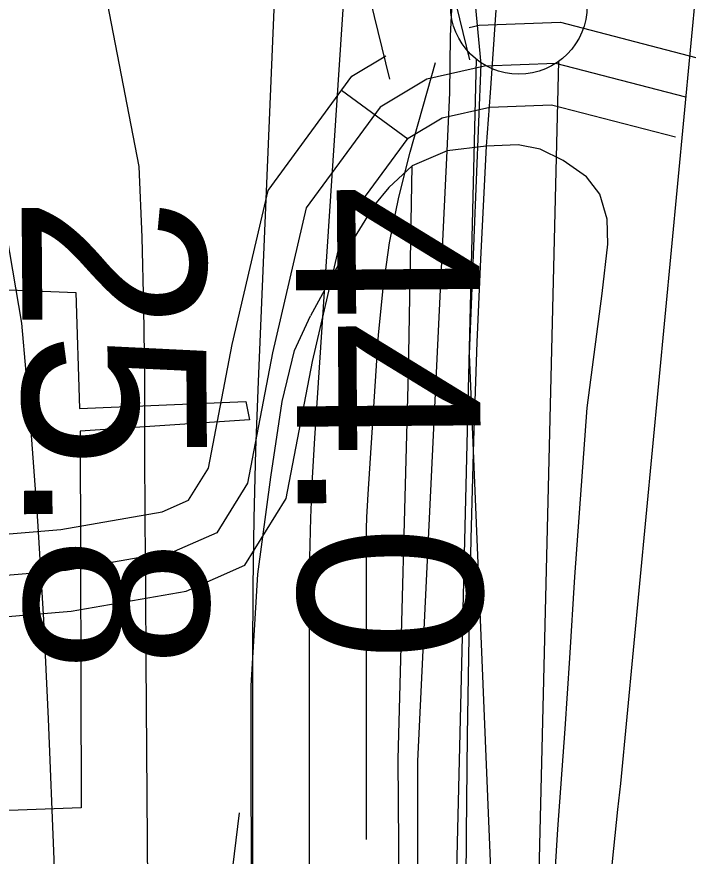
# Model space of a CAD drawing. Extents: x 3313447 to 3351316, y 703786 to 729172.
# Drawn here: x 3325616.8 to 3325862.1, y 709779.8 to 710086.5 of the extents above; entities that cross this region are included whole.
import ezdxf

# ---------------------------------------------------------------- set-up
doc = ezdxf.new("R2010")
doc.units = 0
for name, color, linetype in [('V-CHAN-DOCK', 7, 'Continuous'), ('V-FLOD-BASE', 7, 'Continuous'), ('V-LEVE-TOET', 7, 'Continuous'), ('V-RAIL-TRAK', 7, 'Continuous'), ('V-RIVR-RANG', 7, 'Continuous'), ('V-ROAD-CNTR', 7, 'Continuous'), ('V-RRAP-FSHR', 7, 'Continuous'), ('V-SURV-LINE', 7, 'Continuous'), ('V-TOPO-MAJR', 7, 'Continuous'), ('V-TOPO-MINR', 7, 'Continuous'), ('V-UTIL-LINE', 7, 'Continuous')]:
    doc.layers.add(name, color=color, linetype=linetype)

msp = doc.modelspace()

# ---------------------------------------------------------------- linework, layer by layer
at = {"layer": 'V-CHAN-DOCK'}
for p, q in [((3325639.75, 709943.37), (3325700.54, 709945.89)), ((3325700.54, 709945.89), (3325701.88, 709939.2)), ((3325701.88, 709939.2), (3325640.04, 709935.13)), ((3325640.04, 709935.13), (3325640.36, 709797.46))]:
    msp.add_line(p, q, dxfattribs=at)
msp.add_lwpolyline([(3325640.36, 709797.46), (3325587.49, 709795.48), (3325589.46, 709987.76), (3325638.38, 709985.78), (3325639.75, 709943.37)], dxfattribs=at)
at = {"layer": 'V-FLOD-BASE'}
msp.add_lwpolyline([(3325764.28, 709177.89), (3325761.38, 709224.71), (3325758.3, 709377.37), (3325758.33, 709477.02), (3325763.53, 709514.98), (3325758.14, 709620.01), (3325756.97, 709705.71), (3325756.1, 709815.26), (3325759.9, 709956.54), (3325761.31, 710031.99)], dxfattribs=at)
at = {"layer": 'V-LEVE-TOET'}
for points in [[(3325810.87, 709730.38), (3325814.43, 709789.65), (3325817.1, 709826.27), (3325818.84, 709852.2), (3325820.72, 709881.84), (3325825.21, 709943.56), (3325830.66, 709985.33), (3325832.71, 710003.4), (3325832.45, 710012.49), (3325829.81, 710021.67), (3325824.91, 710028.06), (3325816.37, 710033.96), (3325808.08, 710038.1), (3325799.99, 710039.66), (3325788.31, 710039.19), (3325774.01, 710037.48), (3325761.31, 710031.99), (3325752.75, 710024.18), (3325747.45, 710017.79), (3325736.54, 709999.95), (3325724.09, 709977.23)], [(3325720, 709177.82), (3325718.86, 709201.41), (3325717.98, 709251.56), (3325716.52, 709375), (3325709.83, 709500.29), (3325706.58, 709558.64), (3325703.88, 709634.49), (3325701.88, 709692.8), (3325702.57, 709746.38), (3325702.49, 709842.05), (3325704.93, 709882.88), (3325709.64, 709918.3), (3325713.72, 709945.92), (3325718.28, 709964.54), (3325724.09, 709977.23)]]:
    msp.add_lwpolyline(points, dxfattribs=at)
at = {"layer": 'V-RAIL-TRAK'}
for points in [[(3325792.6, 709177.93), (3325787.05, 709264.8), (3325783.61, 709317.73), (3325780.23, 709370.66), (3325776.91, 709423.6), (3325773.67, 709476.54), (3325769.77, 709541.6), (3325768.77, 709564.4), (3325767.36, 709582.43), (3325766.19, 709615.56), (3325765.22, 709648.7), (3325764.45, 709681.85), (3325763.88, 709715), (3325763.51, 709748.15), (3325763.35, 709781.3), (3325763.38, 709814.46), (3325774.01, 710037.48), (3325775.05, 710058.69), (3325775.24, 710079.36), (3325775.83, 710091.69)], [(3325791.82, 710088.97), (3325790.84, 710074.66), (3325789.73, 710058.65), (3325788.31, 710039.19), (3325786.25, 709997.94), (3325784.85, 709967.57), (3325783.68, 709931.66), (3325782.71, 709895.74), (3325781.93, 709859.82), (3325781.36, 709823.89), (3325780.98, 709787.96), (3325780.79, 709752.03), (3325780.81, 709716.1), (3325780.67, 709692.13), (3325780.75, 709668.16), (3325781.07, 709644.19), (3325781.62, 709620.22), (3325782.4, 709596.26), (3325783.41, 709572.3), (3325784.66, 709548.36), (3325786.13, 709524.43), (3325787.83, 709500.52), (3325789.77, 709476.63)]]:
    msp.add_lwpolyline(points, dxfattribs=at)
at = {"layer": 'V-ROAD-CNTR'}
msp.add_line((3325735.43, 710059.66), (3325759.64, 710041.94), dxfattribs=at)
for points in [[(3325795.17, 710866.78), (3325770.23, 710769.47), (3325764.22, 710678.25), (3325755.31, 710604.99), (3325750.99, 710541.54), (3325747.44, 710482.95), (3325751.54, 710416.92), (3325742.73, 710314.2), (3325730.43, 710197.98), (3325728.79, 710169.48), (3325735.28, 710140.16), (3325743.17, 710104.14), (3325753, 710063.7)], [(3325824.79, 710861.52), (3325799.99, 710764.72), (3325794.1, 710675.45), (3325785.18, 710602.15), (3325780.92, 710539.61), (3325777.5, 710482.98), (3325781.62, 710416.57), (3325772.6, 710311.34), (3325760.34, 710195.53), (3325758.98, 710171.9), (3325764.58, 710146.62), (3325772.41, 710110.89), (3325782.15, 710070.78)], [(3325952.95, 710827.85), (3325907.86, 710467.21), (3325872.08, 710171.84), (3325837.38, 709806.37)], [(3325782.04, 710082.54), (3325785.78, 710083.38), (3325815.42, 710084.47), (3325864.94, 710071.68)], [(3325557.41, 709892.78), (3325632.91, 709899.14), (3325669.91, 709905.57), (3325679.58, 709909.82), (3325686.87, 709921.59), (3325695.51, 709966.79), (3325708.65, 710023.08), (3325739.23, 710064.85), (3325751.66, 710072.25)], [(3325861.19, 710057.16), (3325813.78, 710069.4), (3325787.73, 710068.45), (3325766.57, 710063.66), (3325749.53, 710053.52), (3325722.56, 710016.69), (3325710.19, 709963.67), (3325701.08, 709916.05), (3325689.88, 709897.96), (3325674.28, 709891.1), (3325634.83, 709884.24), (3325558.67, 709877.83)], [(3325559.92, 709862.89), (3325636.75, 709869.35), (3325678.65, 709876.63), (3325700.19, 709886.11), (3325715.29, 709910.51), (3325724.87, 709960.56), (3325736.48, 710010.3), (3325759.83, 710042.19), (3325772.2, 710049.56), (3325789.68, 710053.51), (3325812.15, 710054.33), (3325857.44, 710042.63)]]:
    msp.add_lwpolyline(points, dxfattribs=at)
msp.add_arc((3327500.06, 709615.76), 1673.56, 173.46016, 183.94384, dxfattribs=at)
at = {"layer": 'V-RRAP-FSHR'}
msp.add_lwpolyline([(3325698.08, 709795.58), (3325684.04, 709680.76), (3325688.94, 709526.44), (3325701.14, 709319.22), (3325708.66, 709185.56), (3325709.49, 709177.81)], dxfattribs=at)
msp.add_lwpolyline([(3325698.08, 709795.58), (3325684.04, 709680.76), (3325688.94, 709526.44), (3325701.14, 709319.22), (3325708.66, 709185.56), (3325709.49, 709177.81)], dxfattribs=at)
at = {"layer": 'V-SURV-LINE'}
for points in [[(3325775.14, 709674.06), (3325784.76, 710070.96)], [(3325814.75, 710070.22), (3325805.13, 709673.31)]]:
    msp.add_lwpolyline(points, dxfattribs=at)
msp.add_circle((3325800.24, 710090.56), 25, dxfattribs=at)
at = {"layer": 'V-TOPO-MAJR'}
msp.add_lwpolyline([(3325673.43, 709177.76), (3325667.94, 709501.89), (3325666.9, 709568.71), (3325665.99, 709635.52), (3325665.28, 709702.34), (3325664.69, 709769.16), (3325664.09, 709851.2), (3325663.92, 709877), (3325663.77, 709902.8), (3325663.66, 709928.61), (3325663.57, 709954.41), (3325663.26, 709980.2), (3325662.63, 710005.99), (3325661.52, 710031.76), (3325525.6, 710733.85), (3325525.01, 710740.68), (3325524.48, 710747.51), (3325524.07, 710754.35), (3325523.74, 710761.2), (3325491.78, 711544)], dxfattribs=at)
at = {"layer": 'V-TOPO-MINR'}
for points in [[(3325703.19, 709202.3), (3325703.01, 709853.2), (3325703.16, 709878.21), (3325703.52, 709903.2), (3325704.2, 709928.19), (3325705.1, 709953.18), (3325737.98, 710734.47), (3325738.15, 710738.3), (3325738.37, 710742.13), (3325738.58, 710745.67), (3325738.6, 710746.26), (3325738.61, 710746.56), (3325738.73, 710753.56), (3325738.78, 710757.35), (3325738.82, 710761.15), (3325738.83, 710764.95), (3325738.82, 710768.74), (3325732.85, 711763.02)], [(3325641.77, 709177.71), (3325637.06, 709530.81), (3325635.98, 709592.76), (3325634.58, 709654.71), (3325632.68, 709716.64), (3325630.45, 709778.57), (3325628.4, 709829.97), (3325626.66, 709866.16), (3325624.53, 709902.34), (3325621.82, 709938.47), (3325618.72, 709974.58), (3325520.18, 710554.31), (3325516.01, 710583.04), (3325512.47, 710611.87), (3325502.28, 710707.96), (3325500.33, 710727.84), (3325498.59, 710747.73), (3325497.16, 710767.64), (3325495.94, 710787.57), (3325482.58, 711038.87)], [(3325723.91, 709494.08), (3325723.8, 709874.23), (3325723.94, 709888.82), (3325724.28, 709903.42), (3325724.9, 709918), (3325725.71, 709932.58), (3325737.35, 710109.65)], [(3325744.63, 709785.86), (3325744.6, 709895.25), (3325744.64, 709899.45), (3325744.73, 709903.65), (3325744.91, 709907.84), (3325745.15, 709912.04), (3325748.98, 709970.28), (3325750.63, 709987.17), (3325752.98, 710003.94), (3325756.38, 710020.53), (3325760.49, 710036.99), (3325769.77, 710069.74)]]:
    msp.add_lwpolyline(points, dxfattribs=at)
at = {"layer": 'V-UTIL-LINE'}
msp.add_lwpolyline([(3325922.67, 712247.79), (3325901.48, 711919.76), (3325861.11, 711401.33), (3325767.44, 710269.2), (3325786.39, 710069.13), (3325782.11, 709963.23), (3325799.74, 709536.79), (3325806.2, 709195.21), (3325807.39, 709177.95)], dxfattribs=at)

# ---------------------------------------------------------------- texts
at = {"layer": 'V-RIVR-RANG'}
for s, p in [('44.0', (3325718.53, 710025.07)), ('25.8', (3325618.56, 710021.12))]:
    msp.add_text(s, height=67, rotation=270.4583, dxfattribs=at).set_placement(p)

doc.saveas('drawing.dxf')
